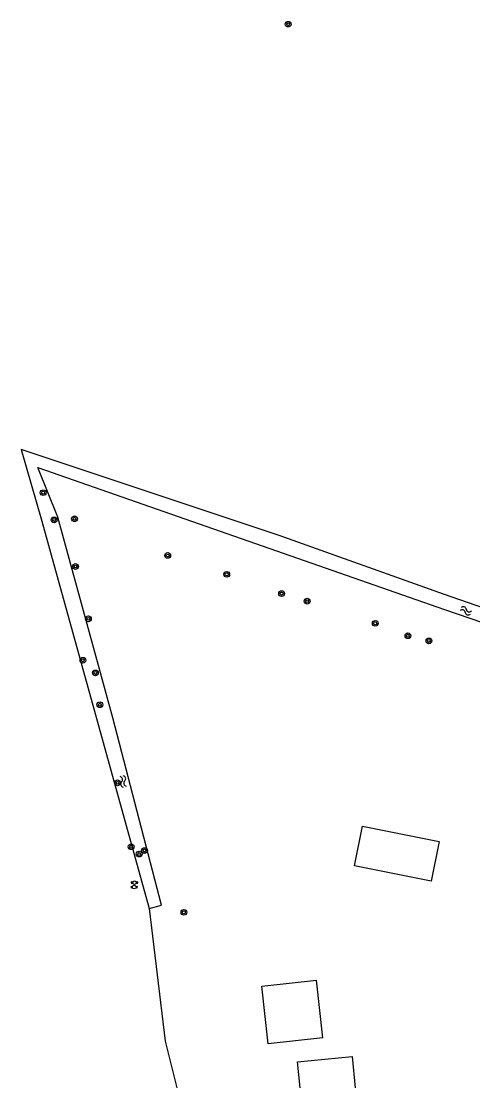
# Model space of a CAD drawing. Extents: x 133000 to 136000, y 400500 to 403500.
# Drawn here: x 134381.6 to 134444.2, y 400500 to 400648 of the extents above; entities that cross this region are included whole.
import ezdxf

# ---------------------------------------------------------------- set-up
doc = ezdxf.new("R2010")
doc.units = 0
for name, color, linetype in [('gg-bbg-bijgebouw', 7, 'Continuous'), ('gg-bbg-gedigitaliseerde bijgebouw', 7, 'Continuous'), ('gg-knt-bronhoudergrens', 7, 'Continuous'), ('gg-kntw-bovenkant insteek waterloop', 7, 'Continuous'), ('gt-symb-boom', 7, 'Continuous'), ('gt-symb-peilbuis', 7, 'Continuous'), ('gt-symb-watersymbool', 7, 'Continuous')]:
    doc.layers.add(name, color=color, linetype=linetype)

# ---------------------------------------------------------------- blocks, each defined once
blk = doc.blocks.new('gt0-BOOM')
at = {"layer": 'gt-symb-boom'}
for radius in [0.4, 0.2]:
    blk.add_circle((0, 0), radius, dxfattribs=at)
blk = doc.blocks.new('gt0-WA')
at = {"layer": 'gt-symb-watersymbool'}
for centre, start, end in [((-0.32, 0.02), 28.0725, 151.9275), ((0.43, 0.42), 208.0725, 331.9275), ((-0.32, -0.43), 28.0725, 151.9275), ((0.43, -0.03), 208.0725, 331.9275)]:
    blk.add_arc(centre, 0.425, start, end, dxfattribs=at)
blk = doc.blocks.new('gt0-PBUIS')
at = {"layer": 'gt-symb-peilbuis'}
blk.add_circle((0, 0), 0.25, dxfattribs=at)
for centre, start, end in [((-0.21, 0), 141.9073, 218.0927), ((0.21, 0), 321.9073, 38.0927)]:
    blk.add_arc(centre, 0.243, start, end, dxfattribs=at)

msp = doc.modelspace()

# ---------------------------------------------------------------- linework, layer by layer
at = {"layer": 'gg-bbg-bijgebouw'}
msp.add_line((134423.43, 400506.93), (134422.56, 400514.91), dxfattribs=at)
msp.add_lwpolyline([(134420.27, 400500), (134419.9, 400503.59), (134427.5, 400504.33), (134427.92, 400500)], dxfattribs=at)
at = {"layer": 'gg-bbg-gedigitaliseerde bijgebouw'}
for points in [[(134427.82, 400530.79), (134428.92, 400536.27), (134439.57, 400534.15), (134438.47, 400528.66), (134427.82, 400530.79)], [(134423.43, 400506.93), (134415.83, 400506.1), (134414.96, 400514.08), (134422.56, 400514.91)]]:
    msp.add_lwpolyline(points, dxfattribs=at)
at = {"layer": 'gg-knt-bronhoudergrens'}
msp.add_lwpolyline([(134399.33, 400524.87), (134401.53, 400506.47), (134403.16, 400500)], dxfattribs=at)
at = {"layer": 'gg-kntw-bovenkant insteek waterloop'}
msp.add_line((134399.33, 400524.87), (134401.02, 400525.34), dxfattribs=at)
for points in [[(134399.57, 400582.56), (134381.56, 400588.55), (134384.4, 400578.59), (134399.33, 400524.87)], [(134401.02, 400525.34), (134394.27, 400551.31), (134386.62, 400579.15), (134383.86, 400586.06), (134440.3, 400566.36), (134497.13, 400546.94), (134496.85, 400546.3)], [(134456.06, 400562.96), (134440.18, 400568.46), (134417.34, 400576.64), (134399.57, 400582.56)]]:
    msp.add_lwpolyline(points, dxfattribs=at)

# ---------------------------------------------------------------- block references
at = {"layer": 'gt-symb-boom'}
for p in [(134418.61, 400647.56), (134384.6, 400582.56), (134386.11, 400578.78), (134388.94, 400578.94), (134401.88, 400573.85), (134389.08, 400572.32), (134410.07, 400571.23), (134417.7, 400568.55), (134421.24, 400567.51), (134390.88, 400565.06), (134430.7, 400564.43), (134435.23, 400562.71), (134438.14, 400561.99), (134390.11, 400559.31), (134391.84, 400557.55), (134392.46, 400553.14), (134394.91, 400542.3), (134396.81, 400533.43), (134398.66, 400532.9), (134397.92, 400532.42), (134404.14, 400524.33)]:
    msp.add_blockref('gt0-BOOM', p, dxfattribs=at)
at = {"layer": 'gt-symb-peilbuis'}
for p in [(134397.27, 400528.45), (134397.24, 400527.83)]:
    msp.add_blockref('gt0-PBUIS', p, dxfattribs=at)
at = {"layer": 'gt-symb-watersymbool'}
for p, rotation in [((134443.21, 400566.19), -18.59797779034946), ((134395.69, 400542.55), -74.448275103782)]:
    msp.add_blockref('gt0-WA', p, dxfattribs=dict(at, rotation=rotation))

doc.saveas('drawing.dxf')
